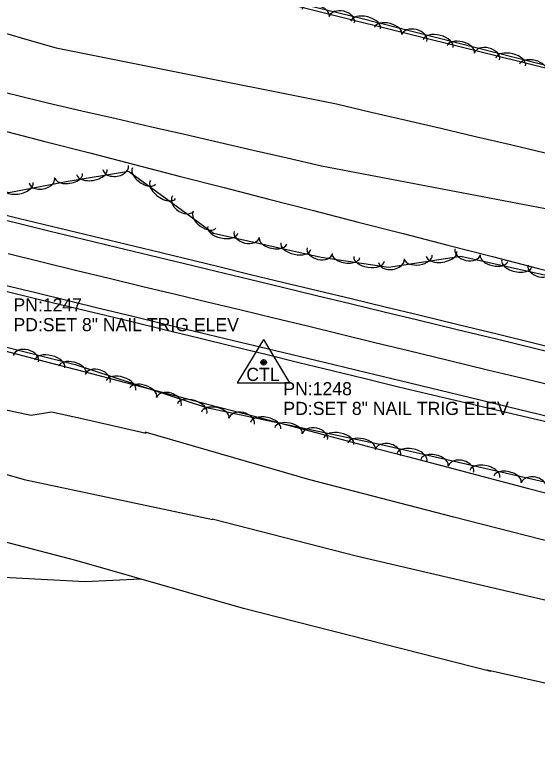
# Model space of a CAD drawing. Extents: x 1441650 to 1491889, y 345904 to 358319.
# Drawn here: x 1471169.1 to 1471367.5, y 348429.8 to 348708.7 of the extents above; entities that cross this region are included whole.
import ezdxf

# ---------------------------------------------------------------- set-up
doc = ezdxf.new("R2010")
doc.units = 0
for name, color, linetype in [('S_DITCHLINE', 7, 'Continuous'), ('S_EDGE_PAVEMENT', 7, 'Continuous'), ('S_MISC_BOUNDARY', 7, 'Continuous'), ('S_PAVEMENT_CROWN', 7, 'Continuous'), ('S_PRIMARY_CTL', 7, 'Continuous'), ('S_PRIMARY_CTL_ANNOT', 7, 'Continuous'), ('S_SECONDARY_CTL_ANNOT', 7, 'Continuous'), ('S_SHOULDER', 7, 'Continuous'), ('S_STREAM', 7, 'Continuous'), ('S_TRAILS', 7, 'Continuous'), ('S_TREE', 7, 'Continuous')]:
    doc.layers.add(name, color=color, linetype=linetype)

msp = doc.modelspace()

# ---------------------------------------------------------------- linework, layer by layer
at = {"layer": 'S_DITCHLINE'}
for points in [[(1471160.74, 348703.01), (1471172.79, 348699.52), (1471184.83, 348696.03), (1471198.14, 348693.37), (1471211.44, 348690.72), (1471224.74, 348688.06), (1471238.05, 348685.4), (1471251.35, 348682.75), (1471264.65, 348680.09), (1471277.95, 348677.43), (1471291.26, 348674.78), (1471304.48, 348671.68), (1471317.69, 348668.59), (1471330.91, 348665.5), (1471344.13, 348662.41), (1471357.35, 348659.31), (1471370.57, 348656.22)], [(1471156.84, 348681.15), (1471169.22, 348678.17), (1471181.59, 348675.18), (1471194.59, 348672.19), (1471207.59, 348669.2), (1471220.59, 348666.21), (1471233.59, 348663.22), (1471246.59, 348660.23), (1471259.59, 348657.24), (1471272.59, 348654.25), (1471285.59, 348651.26), (1471298.88, 348648.72), (1471312.17, 348646.17), (1471325.46, 348643.62), (1471338.75, 348641.08), (1471352.05, 348638.53), (1471365.34, 348635.98), (1471378.63, 348633.44)]]:
    msp.add_lwpolyline(points, dxfattribs=at)
at = {"layer": 'S_EDGE_PAVEMENT'}
for points in [[(1471157.45, 348632.48), (1471169.89, 348629.5), (1471182.53, 348626.45), (1471195.16, 348623.39), (1471207.8, 348620.34), (1471220.44, 348617.28), (1471233.04, 348614.23), (1471245.63, 348611.18), (1471258.23, 348608.12), (1471270.83, 348605.07), (1471283.66, 348601.98), (1471296.5, 348598.89), (1471309.34, 348595.79), (1471322.18, 348592.7), (1471337.1, 348589.07), (1471352.01, 348585.43), (1471366.92, 348581.79), (1471381.84, 348578.16)], [(1471164.8, 348606.01), (1471177.1, 348603.02), (1471189.39, 348600.04), (1471201.68, 348597.05), (1471213.97, 348594.06), (1471226.72, 348590.98), (1471239.46, 348587.91), (1471252.21, 348584.84), (1471264.95, 348581.77), (1471277.59, 348578.72), (1471290.23, 348575.68), (1471302.87, 348572.64), (1471315.51, 348569.6), (1471330.65, 348565.95), (1471345.79, 348562.3), (1471360.93, 348558.65), (1471376.07, 348555)]]:
    msp.add_lwpolyline(points, dxfattribs=at)
at = {"layer": 'S_MISC_BOUNDARY'}
msp.add_lwpolyline([(1471476.01, 348662.12), (1471263.84, 348715.04), (1471090.08, 348763.64), (1471027.52, 348782.19), (1470999.15, 348793.84), (1470977.08, 348807.98), (1470961.39, 348828.1), (1470949.02, 348858.02), (1470944.11, 348905.23)], dxfattribs=at)
at = {"layer": 'S_PAVEMENT_CROWN'}
msp.add_lwpolyline([(1471166.62, 348617.9), (1471179.4, 348614.77), (1471192.19, 348611.63), (1471204.97, 348608.5), (1471217.76, 348605.36), (1471230.19, 348602.39), (1471242.63, 348599.43), (1471255.06, 348596.47), (1471267.5, 348593.5), (1471280.27, 348590.38), (1471293.05, 348587.26), (1471305.83, 348584.14), (1471318.6, 348581.03), (1471333.63, 348577.38), (1471348.65, 348573.73), (1471363.67, 348570.09), (1471378.69, 348566.44)], dxfattribs=at)
at = {"layer": 'S_PRIMARY_CTL'}
for p, q in [((1471263.62, 348585.23), (1471253.59, 348568.72)), ((1471263.62, 348585.23), (1471273.45, 348568.72)), ((1471253.59, 348568.72), (1471273.45, 348568.72))]:
    msp.add_line(p, q, dxfattribs=at)
for radius in [1.04, 0.609, 0.344]:
    msp.add_circle((1471263.62, 348576.53), radius, dxfattribs=at)
at = {"layer": 'S_SHOULDER'}
for points in [[(1471157.96, 348634.36), (1471170.45, 348631.34), (1471183.08, 348628.31), (1471195.72, 348625.27), (1471208.35, 348622.24), (1471220.98, 348619.2), (1471233.55, 348616.13), (1471246.12, 348613.05), (1471258.69, 348609.97), (1471271.26, 348606.89), (1471284.09, 348603.82), (1471296.92, 348600.74), (1471309.76, 348597.66), (1471322.59, 348594.59), (1471337.45, 348590.96), (1471352.3, 348587.33), (1471367.16, 348583.7), (1471382.02, 348580.08)], [(1471164.74, 348603.78), (1471176.96, 348600.84), (1471189.18, 348597.91), (1471201.4, 348594.98), (1471213.62, 348592.05), (1471226.33, 348588.95), (1471239.04, 348585.84), (1471251.75, 348582.74), (1471264.46, 348579.64), (1471277.04, 348576.54), (1471289.62, 348573.45), (1471302.19, 348570.36), (1471314.77, 348567.26), (1471329.87, 348563.69), (1471344.97, 348560.12), (1471360.08, 348556.55), (1471375.18, 348552.98)]]:
    msp.add_lwpolyline(points, dxfattribs=at)
at = {"layer": 'S_STREAM'}
for points in [[(1471219.07, 348549.55), (1471195.22, 348554.88), (1471183.07, 348557.59), (1471175.3, 348556.27), (1471162.1, 348559.17)], [(1471624.07, 348447.82), (1471542.54, 348466.59), (1471456.42, 348486.54), (1471385.36, 348504.99), (1471335.81, 348517.73), (1471281.18, 348531.91), (1471218.61, 348549.99)], [(1471134.08, 348543.08), (1471172.63, 348531.99), (1471244.39, 348516.85)], [(1471244.12, 348517.01), (1471298.74, 348502.97), (1471373.65, 348485.48), (1471429.12, 348472.06), (1471497.14, 348456.87), (1471538.35, 348447.84), (1471561.48, 348442.77), (1471596.59, 348434.37)]]:
    msp.add_lwpolyline(points, dxfattribs=at)
at = {"layer": 'S_TRAILS'}
for points in [[(1471349.86, 348459.04), (1471255.98, 348482.97), (1471192.83, 348501.04), (1471138.33, 348515.29), (1471082.7, 348527.54), (1471033.34, 348532.21), (1471002.1, 348530.21), (1470987.34, 348533.07), (1470971.55, 348536.6), (1470963.38, 348541.06), (1470957.39, 348553.11), (1470957.79, 348575.02)], [(1470963.06, 348541.13), (1470974.52, 348532.12), (1471002.67, 348522.06), (1471045.73, 348510.56), (1471082.86, 348503.96), (1471136.22, 348496.25), (1471167.28, 348494.73), (1471195.81, 348493.19), (1471216.8, 348494.3)], [(1472062.92, 348255.23), (1472056.04, 348268.8), (1472035.11, 348280.93), (1472001.86, 348292.14), (1471963.66, 348301.55), (1471920.12, 348308.54), (1471891.5, 348316.36), (1471830.74, 348337.47), (1471762.57, 348359.51), (1471691.38, 348377.68), (1471611.99, 348401.44), (1471569.39, 348413.13), (1471503.14, 348424.71), (1471348.55, 348459.48)]]:
    msp.add_lwpolyline(points, dxfattribs=at)
at = {"layer": 'S_TREE'}
for points in [[(1471210.56, 348729.21), (1471300.05, 348707.48), (1471425.52, 348675.49), (1471493.04, 348660.42)], [(1471400.92, 348602.81), (1471338.49, 348616.75), (1471311.04, 348612.64), (1471285.47, 348616.44), (1471244.6, 348625.57), (1471225.72, 348639.37), (1471212.35, 348649.01), (1471188.67, 348645.16), (1471166.89, 348640.9), (1471151.32, 348645.21), (1471139.45, 348662.73), (1471130.31, 348674.89), (1471110.4, 348666.21), (1471079.91, 348668.57), (1471057.37, 348677.38), (1471039.65, 348692.67), (1471026.08, 348696.2), (1470975.52, 348708.83)], [(1471163.59, 348664.86), (1471180.59, 348660.48), (1471197.59, 348656.11), (1471214.58, 348651.73), (1471231.58, 348647.35), (1471248.58, 348642.98), (1471265.57, 348638.6), (1471282.57, 348634.22), (1471299.57, 348629.85), (1471316.56, 348625.47), (1471333.56, 348621.09), (1471350.56, 348616.72), (1471367.55, 348612.34), (1471384.55, 348607.96), (1471401.55, 348603.59), (1471418.54, 348599.21), (1471435.54, 348594.83), (1471452.54, 348590.46), (1471469.53, 348586.08), (1471486.53, 348581.7), (1471510.08, 348576.33), (1471533.64, 348570.95), (1471557.2, 348565.57), (1471580.75, 348560.19)], [(1471163.59, 348664.86), (1471180.59, 348660.48), (1471197.59, 348656.11), (1471214.58, 348651.73), (1471231.58, 348647.35), (1471248.58, 348642.98), (1471265.57, 348638.6), (1471282.57, 348634.22), (1471299.57, 348629.85), (1471316.56, 348625.47), (1471333.56, 348621.09), (1471350.56, 348616.72), (1471367.55, 348612.34), (1471384.55, 348607.96), (1471401.55, 348603.59), (1471418.54, 348599.21), (1471435.54, 348594.83), (1471452.54, 348590.46), (1471469.53, 348586.08), (1471486.53, 348581.7), (1471510.08, 348576.33), (1471533.64, 348570.95), (1471557.2, 348565.57), (1471580.75, 348560.19)], [(1471055.31, 348477.8), (1471080.38, 348485.5), (1471097.09, 348504.86), (1471089.18, 348517.74), (1471063.6, 348514.26), (1471047.18, 348518.01), (1471032.8, 348529.29), (1471017.76, 348535.75), (1470996.63, 348540.38), (1470979.78, 348542.63), (1470971.1, 348554.7), (1470970.06, 348579.71), (1470974.53, 348600.75), (1470983.01, 348617.63), (1470999.08, 348621.6), (1471096.99, 348599.73), (1471192.08, 348575.66), (1471241.93, 348559.39), (1471308.22, 348545.25), (1471400.75, 348524.1)], [(1471165.32, 348580.91), (1471180.62, 348576.89), (1471195.91, 348572.87), (1471211.21, 348568.85), (1471226.5, 348564.83), (1471241.8, 348560.81), (1471257.1, 348556.79), (1471272.39, 348552.77), (1471287.69, 348548.75), (1471302.99, 348544.73), (1471318.28, 348540.71), (1471333.58, 348536.69), (1471348.88, 348532.67), (1471364.17, 348528.65), (1471379.47, 348524.63)], [(1471165.32, 348580.91), (1471180.62, 348576.89), (1471195.91, 348572.87), (1471211.21, 348568.85), (1471226.51, 348564.83), (1471241.8, 348560.81), (1471257.1, 348556.79), (1471272.39, 348552.77), (1471287.69, 348548.75), (1471302.99, 348544.73), (1471318.28, 348540.71), (1471333.58, 348536.69), (1471348.88, 348532.67), (1471364.17, 348528.65), (1471379.47, 348524.63)]]:
    msp.add_lwpolyline(points, dxfattribs=at)
for centre, major_axis, ratio, start_param, end_param in [((1471283.36, 348709.37), (-5.2, 1.26), 0.535294, 3.141593, 6.283185), ((1471293.31, 348706.69), (-4.82, 1.17), 0.67846, 3.141593, 6.283185), ((1471302.34, 348704.73), (-5.69, 1.45), 0.544572, 3.14108, 6.282672), ((1471310.93, 348702.54), (-5.18, 1.32), 0.535286, 3.141096, 6.282688), ((1471320.85, 348699.75), (-4.8, 1.22), 0.678449, 3.14076, 6.282352), ((1471329.89, 348697.71), (-5.69, 1.45), 0.544572, 3.14108, 6.282672), ((1471338.48, 348695.52), (-5.18, 1.32), 0.535286, 3.141096, 6.282688), ((1471348.4, 348692.72), (-4.8, 1.22), 0.678449, 3.14076, 6.282352), ((1471357.43, 348690.69), (-5.69, 1.45), 0.544572, 3.14108, 6.282672), ((1471366.02, 348688.5), (-5.18, 1.32), 0.535286, 3.141096, 6.282688), ((1471207.45, 348650.61), (4.89, 0.77), 0.680607, 3.148125, 6.289718), ((1471198.36, 348648.87), (5.79, 0.93), 0.54631, 3.145604, 6.287197), ((1471218.21, 348647.38), (4.33, -3.13), 0.535986, 3.145582, 6.287175), ((1471179.39, 348645.76), (4.86, 0.94), 0.680389, 3.145033, 6.286626), ((1471189.61, 348647.45), (5.27, 0.85), 0.536994, 3.14548, 6.287073), ((1471225.4, 348642.19), (4.75, -3.44), 0.545284, 3.145709, 6.287302), ((1471170.35, 348643.73), (5.76, 1.12), 0.546131, 3.143706, 6.285299), ((1471233.04, 348636.94), (3.99, -2.93), 0.678985, 3.144609, 6.286202), ((1471241.21, 348630.65), (4.31, -3.16), 0.53571, 3.143392, 6.284984), ((1471248.11, 348626.93), (5.73, -1.28), 0.544606, 3.141716, 6.283308), ((1471257.21, 348625.17), (4.84, -1.08), 0.678491, 3.141793, 6.283385), ((1471267.2, 348622.67), (5.22, -1.17), 0.535319, 3.141712, 6.283305), ((1471275.86, 348620.74), (5.73, -1.28), 0.544606, 3.141716, 6.283308), ((1471284.95, 348618.97), (4.84, -1.08), 0.678491, 3.141793, 6.283385), ((1471294.92, 348617.16), (5.29, -0.79), 0.535457, 3.142229, 6.283822), ((1471331.15, 348617.78), (5.8, 0.85), 0.546423, 3.146321, 6.287914), ((1471341.11, 348618.58), (4.84, -1.08), 0.678504, 3.142684, 6.284276), ((1471303.69, 348615.85), (5.8, -0.87), 0.544746, 3.14225, 6.283842), ((1471312.17, 348615.2), (4.9, 0.71), 0.680744, 3.149293, 6.290886), ((1471322.39, 348616.46), (5.28, 0.78), 0.537105, 3.146175, 6.287767), ((1471351.1, 348616.08), (5.22, -1.17), 0.535329, 3.142244, 6.283836), ((1471359.76, 348614.15), (5.73, -1.28), 0.544616, 3.142264, 6.283857), ((1471368.85, 348612.38), (4.84, -1.08), 0.678504, 3.142684, 6.284276), ((1471173.36, 348577.95), (-4.8, 1.22), 0.685169, 3.141593, 6.283185), ((1471182.39, 348575.93), (-5.69, 1.44), 0.549966, 3.141593, 6.283185), ((1471190.99, 348573.75), (-5.18, 1.31), 0.540588, 3.141593, 6.283185), ((1471200.58, 348570.38), (-4.71, 1.54), 0.685154, 3.141593, 6.283185), ((1471209.46, 348567.76), (-5.58, 1.82), 0.549954, 3.141593, 6.283185), ((1471217.89, 348565.01), (-5.08, 1.66), 0.540576, 3.141593, 6.283185), ((1471227.6, 348561.56), (-4.71, 1.54), 0.685154, 3.141593, 6.283185), ((1471236.48, 348558.94), (-5.58, 1.82), 0.549954, 3.141593, 6.283185), ((1471245.23, 348556.52), (-5.23, 1.12), 0.540594, 3.141593, 6.283185), ((1471255.25, 348554.11), (-4.85, 1.03), 0.685177, 3.141593, 6.283185), ((1471264.36, 348552.44), (-5.74, 1.22), 0.549973, 3.141593, 6.283185), ((1471273.04, 348550.59), (-5.23, 1.12), 0.540594, 3.141593, 6.283185), ((1471283.06, 348548.18), (-4.85, 1.03), 0.685177, 3.141593, 6.283185), ((1471292.17, 348546.5), (-5.74, 1.22), 0.549973, 3.141593, 6.283185), ((1471300.84, 348544.65), (-5.23, 1.12), 0.540594, 3.141593, 6.283185), ((1471310.81, 348542.21), (-4.83, 1.1), 0.685175, 3.141569, 6.283162), ((1471319.9, 348540.4), (-5.72, 1.31), 0.54997, 3.141578, 6.283171), ((1471328.54, 348538.43), (-5.21, 1.19), 0.540592, 3.141579, 6.283172), ((1471338.53, 348535.88), (-4.83, 1.1), 0.685175, 3.141569, 6.283162), ((1471347.61, 348534.07), (-5.72, 1.31), 0.54997, 3.141578, 6.283171), ((1471356.26, 348532.09), (-5.21, 1.19), 0.540592, 3.141579, 6.283172), ((1471366.24, 348529.54), (-4.83, 1.1), 0.685175, 3.141569, 6.283162)]:
    msp.add_ellipse(centre, major_axis=major_axis, ratio=ratio, start_param=start_param, end_param=end_param, dxfattribs=at)

# ---------------------------------------------------------------- texts
at = {"layer": 'S_PRIMARY_CTL'}
msp.add_text('CTL', height=5, rotation=360, dxfattribs=at).set_placement((1471257.04, 348569.46))
at = {"layer": 'S_PRIMARY_CTL_ANNOT'}
for s, p in [('PN:1248', (1471271.12, 348564.03)), ('PD:SET 8" NAIL TRIG ELEV', (1471271.12, 348556.53))]:
    msp.add_text(s, height=5, dxfattribs=at).set_placement(p)
at = {"layer": 'S_SECONDARY_CTL_ANNOT'}
for s, p in [('PN:1247', (1471168.62, 348595.87)), ('PD:SET 8" NAIL TRIG ELEV', (1471168.62, 348588.37))]:
    msp.add_text(s, height=5, dxfattribs=at).set_placement(p)

doc.saveas('drawing.dxf')
